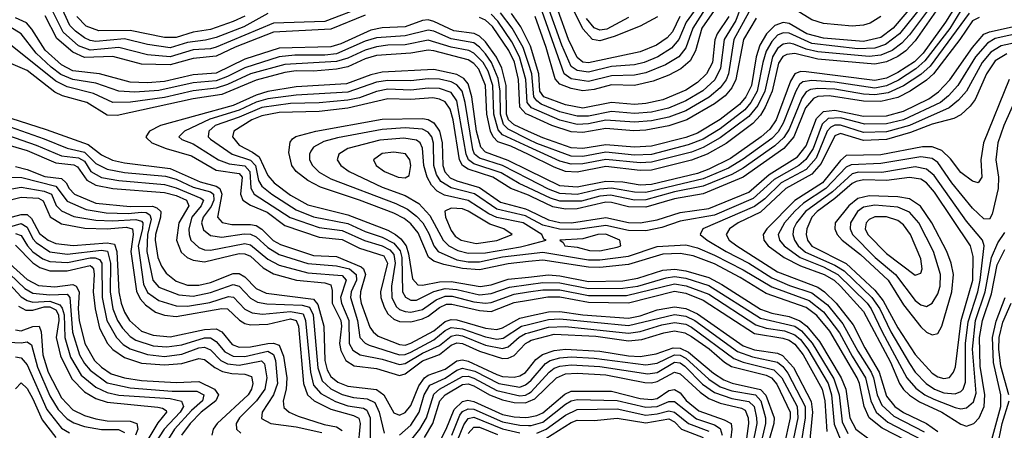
# Model space of a CAD drawing. Header units: inches. Extents: x 501365 to 657855, y 482276 to 547543.
# Tile 416 of 656: x 558224 to 561661, y 525587 to 527019. Entities that reach past the tile are written whole.
import ezdxf

# ---------------------------------------------------------------- set-up
doc = ezdxf.new("R2010")
doc.units = ezdxf.units.IN
doc.header["$MEASUREMENT"] = 0
doc.layers.add('A5552', color=7, linetype='Continuous')
doc.layers.add('A5562', color=7, linetype='Continuous')

msp = doc.modelspace()

# ---------------------------------------------------------------- linework, layer by layer
at = {"layer": 'A5552', "color": 5}
for points, elevation in [([(559430, 527066.3), (559290, 527012.5), (559110, 527007.5), (558910, 526923.7), (558890, 526917.5), (558830, 526914), (558750, 526889.5), (558670, 526896.9), (558570, 526922), (558470, 526912.3), (558430, 526928.3), (558375.5, 526975.5), (558339, 527050)], 2860), ([(559090, 527041.2), (559006.2, 526993.8), (558910, 526957.4), (558872.6, 526947.4), (558810, 526939.4), (558750, 526921.4), (558670, 526932.7), (558590, 526952.3), (558490, 526943.1), (558470, 526946.2), (558450, 526955.7), (558418.6, 526978.6), (558399.3, 526999.3), (558366.2, 527070)], 2840), ([(560000, 526629.4), (559950, 526652.4), (559930.3, 526670), (559924, 526690), (559922.2, 526790), (559907.2, 526850), (559888.7, 526888.7), (559850, 526941.8), (559830, 526961.4), (559810.8, 526970.8), (559740.4, 526980.4), (559670, 527013.3), (559650, 527018.2), (559630, 527016.4), (559570, 526994.5), (559490, 526990.6), (559450, 526982.3), (559345.3, 526934.7), (559310, 526924.2), (559130, 526919.7), (559010, 526881), (558910, 526833.1), (558830, 526827.1), (558730, 526803), (558670, 526798.4), (558610, 526800.8), (558503.2, 526830), (558410, 526840.2), (558370, 526861.7), (558312.8, 526912.8), (558266.6, 526986.6), (558247.6, 527007.6), (558210, 527025.1)], 2920), ([(559430, 527034.9), (559310, 526986), (559110, 526975.4), (558976.6, 526923.4), (558910, 526891.4), (558830, 526884.3), (558750, 526861.2), (558650, 526863.8), (558550, 526891.1), (558450, 526887.6), (558410, 526905.5), (558353.5, 526953.5), (558313, 527033)], 2880), ([(559010, 527031.8), (558970, 527012.4), (558890, 526985.2), (558830, 526975.6), (558770, 526956.8), (558730, 526957.1), (558610, 526981.3), (558500.5, 526980.5), (558456.9, 526996.9), (558423.2, 527030)], 2820), ([(560000, 526687), (559991, 526691), (559970, 526714.1), (559966, 526810), (559951.5, 526871.5), (559931.7, 526911.7), (559875.2, 526995.2), (559850, 527017.6), (559830, 527026.2)], 2880), ([(560000, 526724.6), (559995.4, 526730), (559990.6, 526810), (559969.3, 526890), (559942, 526942), (559894, 527014), (559870, 527038.2)], 2860), ([(560000, 526866), (559981.7, 526921.7), (559943.4, 526990), (559903, 527043)], 2840), ([(560000, 526941.1), (559974.1, 526994.1), (559940.8, 527040.8)], 2820), ([(560000, 526601.7), (559930, 526636.7), (559913.7, 526653.7), (559902.6, 526690), (559902, 526770), (559894.1, 526814.1), (559871.8, 526870), (559850, 526900.5), (559830, 526923.6), (559810, 526938.2), (559730, 526952.4), (559670, 526978.9), (559650, 526982.8), (559570, 526962.6), (559470, 526956.3), (559430, 526943.9), (559330, 526900.1), (559290, 526895.1), (559184.4, 526895.6), (559130, 526889.2), (559010, 526851.6), (558950, 526820.6), (558910, 526805.9), (558830, 526799.3), (558710, 526772.2), (558626.1, 526766.1), (558570, 526770), (558490, 526798.2), (558410, 526810.4), (558368.3, 526828.3), (558333.9, 526853.9), (558282.3, 526902.3), (558230, 526970.2), (558190, 526994.6)], 2940), ([(560000, 526576), (559910, 526617.3), (559894.4, 526634.4), (559879.4, 526690), (559876.4, 526790), (559859.6, 526839.6), (559842.4, 526870), (559810, 526902.8), (559791.8, 526911.8), (559730, 526922.7), (559650, 526947.5), (559570, 526931.1), (559510, 526930.7), (559470, 526924.9), (559430, 526913.2), (559370, 526884.4), (559330, 526873.3), (559150, 526862.9), (559030, 526829.7), (558950, 526792.7), (558910, 526779.8), (558830, 526771.2), (558730, 526747.6), (558611.3, 526731.3), (558550, 526730.6), (558481.9, 526761.9), (558390, 526784.7), (558350, 526804.1), (558150, 526964)], 2960), ([(560000, 526548.3), (559938.3, 526578.3), (559893.5, 526593.5), (559876.7, 526610), (559868.1, 526630), (559855.3, 526690), (559849.9, 526789.9), (559826.8, 526846.8), (559810, 526865.8), (559790, 526879.1), (559669.6, 526910.4), (559650, 526912.9), (559590, 526902.2), (559470, 526894.4), (559430, 526882.6), (559370, 526855.1), (559330, 526846.4), (559250, 526839.6), (559190, 526840.5), (559150, 526834.6), (559050, 526808.6), (558930, 526758.5), (558830, 526742.7), (558565, 526685), (558530, 526686.1), (558459.1, 526730), (558373.7, 526753.7), (558346.7, 526766.7), (558250, 526841.4), (558185.2, 526870)], 2980), ([(560000, 526493.4), (559930, 526527.9), (559850, 526556.5), (559834, 526574), (559818.5, 526630), (559802.9, 526750), (559790, 526795.2), (559774.4, 526814.4), (559750, 526828.1), (559670, 526845.3), (559490, 526835.5), (559450, 526826.8), (559365.1, 526794.9), (559190, 526784.5), (559090, 526768.7), (559050, 526755.8), (558970, 526719.7), (558715.9, 526650), (558677.8, 526630), (558664.6, 526610), (558667, 526607), (558685.2, 526590), (558735.1, 526570), (558824.6, 526544.6), (558910, 526494.6), (558990, 526482.9), (559001.2, 526470), (558995.2, 526410), (559002.7, 526390), (559030, 526371.9), (559088.2, 526348.2), (559150, 526300.9), (559270, 526260.5), (559350, 526252.2), (559410, 526221.6), (559495.7, 526195.7), (559508.4, 526170), (559483.7, 526070), (559484.7, 526050), (559496.1, 526016.1), (559510, 525993.2), (559530, 525974.7), (559550, 525965.8), (559590, 525964.8), (559630, 525975), (559650, 525984.8), (559690, 526015.3), (559713.9, 526026.1), (559732.8, 526027.2), (559830, 526004.6), (559870, 526001.1), (559950, 526032.5), (560000, 526041)], 3020), ([(560000, 526464), (559910, 526510.5), (559830, 526535.5), (559812, 526550), (559806.7, 526566.7), (559779.8, 526730), (559769.2, 526769.2), (559750, 526792.2), (559730, 526802.1), (559690, 526811.4), (559650, 526813), (559590, 526805.8), (559510, 526807.5), (559470, 526801.1), (559370, 526766.5), (559190, 526756.3), (559090, 526743.6), (559050, 526731.3), (558990, 526703.7), (558887.9, 526672.1), (558799.8, 526630), (558779.4, 526610), (558790, 526601.5), (558830, 526586.6), (558918.5, 526530), (558956, 526516), (559010, 526509), (559027.3, 526490), (559031.1, 526431.1), (559043, 526410), (559168.9, 526328.9), (559270, 526293.9), (559350, 526283.1), (559428.4, 526248.4), (559490, 526229.9), (559516.8, 526216.8), (559530, 526200.4), (559535.2, 526170), (559522.5, 526090), (559523.4, 526050), (559539, 526019), (559550, 526008.2), (559570, 526000.6), (559590, 525999.1), (559630, 526008.3), (559678.3, 526041.7), (559710, 526054.7), (559734.4, 526054.4), (559810, 526035.2), (559850, 526030.5), (559870, 526032.6), (559950, 526061.5), (560000, 526069.3)], 3040), ([(560000, 526432.9), (559967.9, 526447.9), (559905.2, 526485.2), (559810, 526516.1), (559790.7, 526530), (559783.3, 526550), (559750, 526736.6), (559730, 526764.8), (559690, 526778.9), (559650, 526780.3), (559590, 526773.1), (559510, 526776.2), (559470, 526769), (559410, 526746.7), (559370, 526738.4), (559270, 526729.2), (559170, 526726.7), (559070, 526712.7), (558990, 526678.8), (558906.6, 526650), (558884.6, 526630), (558882.7, 526610), (558890, 526602.1), (558966.4, 526550), (559030, 526528.6), (559046.9, 526510), (559058.2, 526458.2), (559070, 526438.5), (559104.5, 526410), (559190, 526355.2), (559250, 526331.9), (559370, 526307.6), (559430, 526280.6), (559490, 526260.3), (559530, 526239.4), (559552.6, 526212.6), (559558.5, 526190), (559561.1, 526070), (559570.9, 526050.9), (559590, 526040.9), (559610, 526040.8), (559669.6, 526070.4), (559710, 526081.2), (559750, 526078), (559830, 526059.2), (559870, 526063.7), (559933.7, 526086.3), (560000, 526095.7)], 3060), ([(560000, 526406.4), (559938.7, 526430), (559875.8, 526470), (559790, 526498), (559770.4, 526510), (559759.6, 526530), (559737.3, 526670), (559726.9, 526706.9), (559710, 526732), (559690, 526742.2), (559666.4, 526746.4), (559590, 526740.7), (559510, 526743.2), (559370.1, 526710.1), (559270, 526698.5), (559130, 526695.2), (559070, 526684), (559035.1, 526670), (558971.3, 526630), (558967.3, 526610), (558990, 526581.8), (559037.5, 526557.5), (559060.3, 526540.3), (559090, 526475.9), (559112.1, 526450), (559170, 526406.4), (559230, 526373.6), (559370, 526338.2), (559510, 526284.3), (559536.6, 526270), (559555, 526255), (559573.2, 526230), (559582, 526202), (559595.6, 526115.6), (559614.3, 526094.3), (559630, 526092.7), (559690, 526105), (559730, 526106.3), (559832.1, 526087.8), (559870, 526094.2), (559930, 526113.6), (560000, 526121.2)], 3080), ([(558130, 526695.1), (558316.6, 526636.6), (558463.4, 526583.4), (558510, 526547.3), (558548.7, 526528.7), (558590, 526519.6), (558750, 526500.2), (558854, 526454), (558910, 526438), (558922.9, 526430), (558930.5, 526410.5), (558914.8, 526330), (558931.5, 526311.5), (558965.1, 526305.1), (559030, 526305.1), (559050, 526301.1), (559070, 526288.9), (559109.2, 526249.2), (559134.6, 526234.6), (559250, 526197), (559330, 526192.8), (559416.4, 526156.4), (559424.9, 526150), (559431.8, 526130), (559414.3, 526070), (559412.8, 526050), (559415.9, 526030), (559447, 525947), (559458, 525930), (559475.6, 525915.6), (559550, 525886.2), (559570, 525883.8), (559590, 525890.4), (559670, 525933.2), (559710, 525966.1), (559730, 525973), (559750, 525971.7), (559850, 525942.5), (559890, 525938.3), (559910, 525944.5), (559970, 525978.4), (560000, 525984.7)], 2980), ([(558130, 526666.6), (558310, 526604), (558390, 526571.1), (558450, 526556.9), (558490, 526516.9), (558530, 526497.4), (558590, 526486.2), (558733.1, 526473.1), (558770, 526462.6), (558830, 526434.5), (558890, 526419.1), (558900.5, 526410), (558902.3, 526390), (558893.1, 526366.9), (558864.7, 526330), (558859.4, 526310), (558865.8, 526285.8), (558890, 526265.8), (558930, 526260.9), (559007.6, 526272.4), (559030, 526271.3), (559050, 526262), (559090, 526223.9), (559130, 526200.1), (559230, 526168.4), (559330, 526160.6), (559375.4, 526150), (559398.8, 526130), (559399.8, 526110), (559381.2, 526070), (559378.8, 526050), (559403.1, 525970), (559411.5, 525910), (559430, 525890.1), (559443.9, 525883.9), (559550, 525850.2), (559570, 525850.7), (559590, 525859.3), (559670, 525901.8), (559710, 525934.5), (559730, 525944.9), (559770, 525940.9), (559850, 525912.7), (559890, 525905), (559911.6, 525908.4), (559976.2, 525950), (560000, 525955.9)], 2960), ([(560000, 526175.1), (559930, 526167.7), (559830, 526146.4), (559770, 526151.2), (559705.1, 526165.1), (559670, 526176.2), (559651, 526191), (559615, 526275), (559590, 526306.8), (559566, 526326), (559530, 526344.6), (559410, 526389.9), (559274.6, 526434.6), (559230, 526458.1), (559190, 526489.4), (559174.8, 526510), (559163.9, 526556.1), (559168.6, 526591.4), (559176.3, 526603.7), (559188.5, 526611.5), (559258.2, 526630), (559490, 526671.9), (559630, 526674.6), (559650, 526670.6), (559670, 526659.1), (559690, 526630.3), (559699, 526590), (559701.6, 526510), (559708.9, 526488.9), (559727.5, 526467.5), (559750, 526456.5), (559830, 526434.1), (559902.7, 526382.7), (559990, 526359.8), (560000, 526354.9)], 3120), ([(558130, 526634.2), (558281.8, 526581.8), (558370, 526544.7), (558430, 526537.5), (558450, 526525.3), (558472.7, 526490), (558510, 526468.9), (558570, 526457.7), (558730, 526444.3), (558770, 526432.8), (558857, 526397), (558866.5, 526390), (558857.3, 526370), (558825, 526330), (558815.3, 526290), (558815.7, 526270), (558822.3, 526250), (558850, 526224.1), (558870, 526216.5), (558890, 526215.1), (559010, 526238.5), (559030, 526233.2), (559090, 526183.9), (559130, 526163.3), (559230, 526135.6), (559350, 526126.8), (559364.4, 526110), (559344.1, 526050), (559348.2, 526030), (559373.5, 525970), (559374.2, 525890), (559386.7, 525866.7), (559412.3, 525850), (559490, 525834.7), (559550, 525816.1), (559570, 525819.7), (559630, 525855.9), (559690, 525882.8), (559730, 525915), (559750, 525919.2), (559770, 525915.8), (559850, 525884.2), (559910, 525872.5), (559930, 525878.3), (559968.4, 525911.6), (559990, 525924.1), (560000, 525926.9)], 2940), ([(560000, 526329.3), (559990, 526334.6), (559890, 526358.2), (559811.7, 526411.7), (559730, 526432.6), (559694.9, 526454.9), (559679.3, 526479.3), (559669.8, 526510), (559668.4, 526588.4), (559662.5, 526610), (559650, 526627.3), (559630, 526637.6), (559570, 526641.3), (559490, 526636), (559333.4, 526606.6), (559286.4, 526593.6), (559250, 526574), (559240.1, 526559.9), (559235.5, 526550), (559236.1, 526530), (559246.2, 526510), (559270, 526487), (559310, 526464), (559537.9, 526377.9), (559578.3, 526358.3), (559610, 526333.9), (559631.1, 526310), (559652.8, 526272.8), (559669.9, 526229.9), (559685.7, 526210), (559750, 526181.9), (559790, 526174.6), (559830, 526174.4), (559910, 526191.4), (560000, 526201.9)], 3140), ([(558150, 526591.4), (558250, 526562.3), (558350, 526520.3), (558413.3, 526513.3), (558426.1, 526506.1), (558458.8, 526458.8), (558490, 526442), (558549.8, 526429.8), (558730, 526416.1), (558770, 526406.2), (558806.8, 526390), (558814.5, 526370), (558779.7, 526310), (558771.6, 526250), (558787.9, 526207.9), (558808.8, 526190), (558830, 526180.1), (558870, 526173.9), (558990, 526203.5), (559010, 526202.8), (559030, 526193.6), (559073.8, 526153.8), (559110, 526132.2), (559190.4, 526110.4), (559290, 526101.6), (559310, 526093.9), (559314.8, 526074.8), (559315.3, 526030), (559345.6, 525970), (559348.1, 525950), (559340.9, 525890), (559344.9, 525864.9), (559362.9, 525830), (559391.6, 525811.6), (559470, 525802.1), (559550, 525777.5), (559570, 525784), (559630, 525828.5), (559690, 525851), (559730, 525883.1), (559750, 525891.8), (559770, 525890), (559830, 525863.1), (559910, 525837.2), (559930, 525838.8), (559950, 525847.8), (559990, 525889.2), (560000, 525895)], 2920), ([(560000, 526298.6), (559981.4, 526310), (559889.4, 526329.4), (559861.7, 526341.7), (559790, 526388.7), (559707.5, 526407.5), (559681.2, 526421.2), (559662.1, 526442.1), (559647, 526470), (559635.4, 526510), (559630.8, 526570.8), (559621.8, 526590), (559610, 526598.7), (559565.3, 526605.3), (559481.3, 526598.7), (559369.4, 526570), (559338.7, 526550), (559333, 526530), (559345.3, 526510), (559374.2, 526490), (559490, 526435.4), (559570, 526405.6), (559618.1, 526378.1), (559656.4, 526336.4), (559702.7, 526250), (559722.1, 526230), (559754.3, 526214.3), (559790, 526204.4), (559850, 526206.1), (559972.9, 526227.1), (560000, 526234)], 3160), ([(558210, 526506.5), (558250, 526497), (558312.4, 526472.4), (558370, 526464.6), (558387, 526450), (558396.6, 526430), (558415.4, 526410), (558490, 526379), (558610, 526367.7), (558688.2, 526368.2), (558702.9, 526362.9), (558716.7, 526350), (558716, 526330), (558698.7, 526270), (558697.2, 526250), (558706, 526190), (558719, 526159), (558735.1, 526135.1), (558770, 526107), (558810, 526092.8), (558850, 526092.7), (558890, 526102.8), (558970, 526133.3), (558990, 526133.6), (559010, 526121.9), (559050, 526081.3), (559084.5, 526064.5), (559250, 526044.4), (559265.3, 526025.3), (559286.2, 525950), (559289.8, 525829.8), (559297.2, 525797.2), (559310, 525774.4), (559334.9, 525754.9), (559370, 525740.9), (559470, 525728.5), (559495, 525710), (559530, 525647.7), (559550, 525639.5), (559570, 525648.3), (559590, 525673.7), (559617.9, 525742.1), (559637.8, 525770), (559650, 525778.6), (559710, 525799.5), (559750, 525829.2), (559770, 525832.7), (559790, 525827.6), (559890, 525780.8), (559910, 525774.4), (559950, 525772), (559970, 525776.7), (559990, 525788.7), (560000, 525801.2)], 2880), ([(558190, 526470), (558231.6, 526468.4), (558350, 526438.2), (558390, 526385.8), (558456.7, 526356.6), (558525.7, 526345.7), (558603.2, 526343.2), (558650, 526347.5), (558665.9, 526345.9), (558678.2, 526338.2), (558683.6, 526323.6), (558670.2, 526270), (558668.7, 526210), (558688.8, 526110), (558710, 526085.4), (558779.3, 526059.3), (558830, 526054.8), (558890, 526066.8), (558970, 526095.5), (558990, 526089), (559030, 526047.7), (559054.1, 526034.1), (559087.6, 526027.6), (559210, 526023.6), (559235.9, 526015.9), (559248.4, 525990), (559265, 525805), (559279.7, 525759.7), (559310, 525731.2), (559350, 525711.4), (559390, 525701.3), (559436.9, 525696.9), (559464, 525684), (559479.2, 525650), (559496.2, 525576.2)], 2860), ([(558150, 526421.2), (558230, 526434.9), (558310, 526421.1), (558335, 526410), (558351.2, 526371.2), (558370, 526351.9), (558413, 526333), (558490, 526319.4), (558550, 526317.4), (558630, 526322.1), (558650, 526316), (558653.8, 526310), (558652.6, 526290), (558638.3, 526230), (558656.3, 526096.3), (558670, 526066.9), (558710, 526038.9), (558770, 526020.7), (558810, 526019.6), (558887.5, 526032.5), (558953, 526053), (558970.6, 526050.6), (559010, 526009.3), (559036.1, 525996.1), (559071.6, 525991.6), (559170, 526000.7), (559213.4, 525993.4), (559221.7, 525970), (559239.2, 525790), (559250, 525744.4), (559275.2, 525715.2), (559326.7, 525686.7), (559370, 525672.4), (559424.4, 525664.4), (559436.5, 525656.5), (559448.2, 525630), (559447.7, 525527.7)], 2840), ([(558170, 526385.3), (558230, 526400.1), (558290, 526396.6), (558306.8, 526386.8), (558331.1, 526331.1), (558370, 526306.7), (558451.8, 526291.8), (558529.2, 526289.2), (558595.5, 526295.5), (558618.1, 526290), (558620.2, 526270), (558612.2, 526210), (558631.8, 526071.8), (558645.4, 526045.4), (558663.9, 526023.9), (558698.9, 525998.9), (558730, 525988.3), (558770, 525983.1), (558930, 526011.3), (558950, 526010.5), (558991.1, 525971.1), (559010, 525959.5), (559030, 525954.8), (559090, 525956.8), (559170, 525975.9), (559189.2, 525969.2), (559198.1, 525950), (559215.5, 525750), (559229.4, 525710), (559251.7, 525690), (559310, 525659.8), (559390, 525638.6), (559408.4, 525628.4), (559412.8, 525610), (559404.3, 525524.3)], 2820), ([(558150, 526318.8), (558230, 526339.4), (558250, 526339.4), (558265.6, 526325.6), (558293.5, 526273.5), (558324, 526250), (558350, 526238.6), (558411.5, 526231.5), (558530, 526240.7), (558555.7, 526235.7), (558563.7, 526210), (558570.2, 526070.2), (558578.3, 526030), (558590, 525999.1), (558608.2, 525970), (558650, 525932.1), (558690, 525918.8), (558750, 525912.5), (558870, 525937.8), (558910, 525940.5), (558930, 525930), (558966.2, 525886.2), (558990, 525876.8), (559030, 525878.2), (559090, 525890), (559110.5, 525890.5), (559130, 525884.1), (559144.9, 525844.9), (559156.5, 525770), (559154.1, 525730), (559144, 525690), (559146.4, 525666.4), (559165.4, 525650), (559196.5, 525636.5), (559286.7, 525606.7), (559330, 525598.6), (559350, 525586.3)], 2780), ([(558170, 526290.9), (558230, 526307.8), (558250, 526295.4), (558270, 526254.5), (558281.5, 526241.5), (558330, 526209.7), (558390, 526201.5), (558510, 526215.3), (558531.1, 526211.1), (558541.6, 526170), (558540.3, 526070), (558549.9, 526009.9), (558566.2, 525970), (558583.1, 525943.1), (558610, 525913.5), (558630, 525900.6), (558690, 525881.4), (558737.8, 525877.8), (558790, 525885), (558870, 525909.3), (558890, 525909.6), (558910, 525896.9), (558940.1, 525860.1), (558970, 525845.3), (559010, 525844.2), (559090, 525862.5), (559110, 525850.9), (559117.7, 525830), (559124.3, 525750), (559110.2, 525709.8), (559071.2, 525650), (559068.3, 525628.3), (559100.9, 525610), (559190, 525599), (559278.9, 525578.9)], 2760), ([(558210, 526273.4), (558230, 526266.8), (558252.1, 526230), (558270, 526209.6), (558305, 526185), (558330, 526175), (558391.6, 526171.6), (558470, 526188.1), (558488.3, 526188.3), (558502.6, 526182.6), (558511.6, 526170), (558512.3, 526050), (558528.7, 525970), (558561.7, 525910), (558585.9, 525885.9), (558610, 525871), (558670, 525851.1), (558730, 525844.5), (558790, 525852.5), (558850, 525874.3), (558870, 525876.3), (558890, 525867.1), (558926.3, 525830), (558950, 525818.7), (558990, 525813.9), (559068.5, 525828.5), (559079, 525819), (559087.5, 525770), (559080.6, 525730), (559050.9, 525689.1), (558991.4, 525630), (558979.7, 525610), (558980.8, 525590), (558996.3, 525576.3)], 2740), ([(558210, 526232), (558270.5, 526170.5), (558295, 526155), (558330, 526143.5), (558390, 526143.4), (558470, 526161.1), (558476.7, 526156.7), (558482.4, 526150), (558484.8, 526130), (558480.3, 526070), (558487.2, 526010), (558503.3, 525943.3), (558530.5, 525890), (558550, 525868.4), (558590, 525840.9), (558650, 525821.1), (558730, 525814.6), (558790, 525819.4), (558850, 525837.5), (558870, 525833.7), (558905.6, 525805.6), (558932.1, 525792.1), (558964.6, 525784.6), (559010, 525782.9), (559034, 525774), (559038.2, 525750), (559033.6, 525730), (559021.9, 525710), (558913.8, 525610), (558899.7, 525590), (558895.1, 525570)], 2720), ([(558190, 526167.7), (558250, 526112.3), (558290, 526091.3), (558346.9, 526086.9), (558410, 526095.5), (558421.4, 526090), (558431.5, 526070), (558427.9, 526010), (558432, 525970), (558452.2, 525890), (558485.5, 525830), (558510, 525806.3), (558544, 525784), (558590, 525770), (558650, 525760.7), (558770, 525752.9), (558850, 525757.4), (558904.3, 525730), (558918.2, 525710), (558908.9, 525690), (558858.2, 525650), (558819, 525610), (558788.7, 525570)], 2680), ([(558190, 526131.1), (558241.7, 526081.7), (558270, 526065.3), (558330, 526059.3), (558390, 526062), (558399.4, 526050), (558408.5, 525928.5), (558433, 525850), (558450, 525819.6), (558470, 525796.1), (558530, 525752.8), (558610, 525735), (558756.7, 525723.3), (558842.9, 525722.9), (558867.4, 525710), (558862.3, 525690), (558824.3, 525655.7), (558765, 525590), (558714.5, 525510)], 2660), ([(558190, 526095.8), (558230, 526052), (558250, 526039.3), (558270, 526034.1), (558330, 526037.1), (558364.3, 526024.3), (558373, 526013), (558380.1, 525990), (558381.5, 525910), (558401.6, 525841.6), (558439, 525779), (558490, 525736.6), (558530, 525718.4), (558570, 525709), (558750, 525697.1), (558788.6, 525688.6), (558796.3, 525670), (558784.6, 525650), (558728.9, 525591.1), (558663.6, 525490)], 2640), ([(558220.1, 526020.1), (558245.9, 526005.9), (558270, 526005.3), (558310, 526017.3), (558330, 526017.2), (558350, 526006.8), (558359.3, 525990), (558361.2, 525970), (558351.8, 525910), (558366.7, 525846.7), (558406, 525766), (558450, 525720.6), (558490, 525697.4), (558530, 525685.1), (558706.8, 525666.8), (558723.4, 525663.4), (558735.2, 525655.2), (558737.2, 525650), (558707.1, 525612.8), (558633.2, 525490)], 2620), ([(558210, 525937.7), (558230, 525933.9), (558270, 525948.3), (558292.5, 525950), (558299.6, 525930), (558304.6, 525850), (558324, 525790), (558370, 525699.6), (558410, 525658.2), (558450, 525638), (558490, 525626.5), (558530, 525620), (558610, 525618.5), (558633, 525610), (558636.6, 525590), (558628.2, 525570)], 2580), ([(558185.6, 525894.3), (558230, 525892.2), (558250, 525895.7), (558265.3, 525885.3), (558286.5, 525806.5), (558330, 525707.2), (558358.7, 525658.7), (558390, 525626.6), (558412.8, 525612.8), (558450, 525600.2), (558509.9, 525589.9), (558569.8, 525589.8), (558590, 525579.1)], 2560), ([(558210, 525842.9), (558230, 525839.1), (558250, 525815), (558318.8, 525658.8), (558370, 525594.4), (558397.6, 525577.6)], 2540), ([(559550, 525569.2), (559590, 525604.6), (559619.1, 525650), (559636.5, 525710), (559656.4, 525743.6), (559710, 525768.6), (559750, 525796.9), (559770, 525803.4), (559812.9, 525793), (559896.7, 525750), (559970, 525737.4), (559990, 525745.2), (560000, 525753.3)], 2860), ([(558210, 525731.4), (558230, 525752.7), (558250, 525732.1), (558270, 525696.6), (558303, 525623), (558350, 525561.3)], 2520), ([(559588.2, 525550), (559620.6, 525590), (559644.1, 525630), (559670, 525712.8), (559689.8, 525730.2), (559770, 525774.6), (559790, 525775), (559810, 525768.7), (559890, 525725.4), (559970, 525706.4), (559990, 525708.7), (560000, 525714.6)], 2840), ([(559638, 525562), (559666.2, 525610), (559691.2, 525690), (559709.7, 525710), (559770, 525746.7), (559790, 525748.8), (559810, 525742.3), (559864.5, 525710), (559910, 525692.9), (559950, 525683.9), (559990, 525682.9), (560000, 525687.1)], 2820), ([(559677.7, 525522.3), (559713.6, 525590), (559740.9, 525659.1), (559770, 525686.6), (559788.3, 525691.7), (559810, 525687.4), (559910, 525641.3), (559950, 525633.1), (559990, 525631.2), (560000, 525632.9)], 2780), ([(559732.5, 525570), (559760.8, 525639.2), (559770, 525651.7), (559790, 525661.7), (559810, 525660), (559910, 525616.1), (559970, 525604.6), (560000, 525603.9)], 2760), ([(559750.9, 525549.1), (559774.4, 525605.6), (559790, 525627.9), (559810, 525631.9), (559910, 525591.7), (559970, 525578.3)], 2740), ([(559790, 525575.3), (559810, 525597.9), (559830, 525597.6), (559892.4, 525572.4)], 2720)]:
    msp.add_lwpolyline(points, dxfattribs=dict(at, elevation=elevation))
at = {"layer": 'A5552', "color": 5, "elevation": 3180}
for points in [[(559530, 526557), (559490, 526552.2), (559459.8, 526530), (559468.8, 526510), (559498.2, 526490), (559545.2, 526470), (559570, 526466.9), (559584.1, 526475.9), (559589.9, 526510), (559586.3, 526530), (559570.9, 526550.9)], [(559730, 526361.9), (559708.9, 526351.1), (559711, 526330), (559730, 526283.3), (559744.2, 526264.2), (559764.9, 526250), (559817.8, 526237.8), (559890, 526248.9), (559942.9, 526270), (559914.8, 526290), (559865.7, 526305.7), (559790, 526351.2), (559770, 526358.8)]]:
    msp.add_lwpolyline(points, close=True, dxfattribs=at)
at = {"layer": 'A5562', "color": 5}
for points, elevation in [([(561510, 527097), (561456.6, 527010), (561378, 526902), (561347.6, 526872.4), (561290, 526834.8), (561250, 526815.7), (561210, 526807.4), (560970, 526837.4), (560950, 526838.1), (560930, 526830.4), (560915.5, 526804.5), (560865.5, 526670), (560843.3, 526636.7), (560812.3, 526610), (560705.1, 526534.9), (560630, 526497.7), (560590, 526482.6), (560430, 526444.5), (560390, 526441.7), (560330, 526452.1), (560270, 526455.1), (560170, 526434.5), (560110, 526439.2), (560000, 526493.4)], 3020), ([(560450.8, 527029.2), (560390, 526996.9), (560300, 526960), (560250, 526945), (560224.4, 526950), (560190, 526987.4), (560123.4, 527123.4)], 2680), ([(561354.7, 527085.3), (561273.6, 526990), (561230, 526957.4), (561170, 526943.1), (561030, 526954.1), (560972.5, 526970), (560910, 527005.4), (560890, 527009.4), (560860.6, 526999.4), (560831.8, 526970), (560808.4, 526930), (560795.3, 526890), (560778.4, 526790), (560759.5, 526750), (560736.7, 526723.3), (560670, 526670.8), (560590, 526623.6), (560550, 526608.4), (560430, 526577.7), (560370, 526573.9), (560270, 526582.6), (560190, 526569.6), (560150, 526571.7), (560050, 526606.4), (560000, 526629.4)], 2920), ([(560744.6, 527070), (560723.8, 527016.2), (560684, 526950), (560671.2, 526850), (560650.4, 526809.6), (560608.6, 526771.4), (560550, 526736.6), (560489.5, 526710.5), (560430, 526697), (560370, 526692.1), (560290, 526699.3), (560210, 526683), (560170, 526682.7), (560110, 526698.2), (560045, 526725), (560030, 526735.6), (560019.6, 526750), (560011.8, 526830), (560000, 526866)], 2840), ([(561373.5, 527066.5), (561295.2, 526970), (561247.3, 526932.7), (561210, 526920), (561150, 526917.6), (560990, 526936.2), (560910, 526972.4), (560890, 526973.6), (560870, 526964.6), (560850, 526942.9), (560830.3, 526909.7), (560818.3, 526870), (560799.3, 526770), (560777.2, 526730), (560755.4, 526704.6), (560670, 526638.7), (560610, 526602.5), (560557.9, 526582.1), (560430, 526549), (560370, 526546.6), (560270, 526556.8), (560190, 526542.2), (560150, 526543.4), (560030, 526586.7), (560000, 526601.7)], 2940), ([(561400.1, 527059.9), (561330, 526966.2), (561303.2, 526936.8), (561270, 526911.8), (561230, 526895.6), (561189.2, 526890.8), (561010, 526906.8), (560970, 526916.5), (560926.2, 526933.8), (560910, 526937.4), (560890, 526933.8), (560870, 526918.4), (560852, 526890), (560825.5, 526770), (560800.5, 526719.5), (560770, 526681.4), (560670, 526606.4), (560610, 526572.8), (560570, 526557.5), (560430, 526521.5), (560390, 526519.4), (560270, 526531.8), (560190, 526515.9), (560150, 526515.1), (560110, 526525.5), (560000, 526576)], 2960), ([(560625.5, 527070), (560573.8, 526990), (560550, 526920.7), (560525, 526890), (560478.8, 526861.2), (560410, 526833.2), (560370, 526825.1), (560290, 526823.5), (560210, 526803.3), (560150, 526813), (560124.7, 526830), (560047.9, 527047.9)], 2760), ([(560594, 527070), (560551.2, 527010), (560525.6, 526950), (560500, 526920), (560452.5, 526890), (560404.6, 526870), (560370, 526862.2), (560290, 526856), (560210, 526836.6), (560170, 526842), (560150, 526855.4), (560116.4, 526930), (560066.6, 527070)], 2740), ([(561230, 527030.6), (561193.2, 527006.8), (561170, 526999.7), (561130, 526997), (561030, 527005.9), (560990, 527018.2), (560910, 527067.4)], 2880), ([(561510, 527050.9), (561471.5, 526988.5), (561384.6, 526875.4), (561352.4, 526847.6), (561292.2, 526807.8), (561250, 526788.1), (561210, 526780.7), (561070, 526801.3), (560990, 526807.5), (560957.7, 526802.3), (560946.5, 526793.5), (560933.6, 526770), (560890, 526658.2), (560872.4, 526627.6), (560850, 526604.7), (560750, 526532.9), (560698.4, 526501.6), (560610, 526463.7), (560410, 526416.3), (560370, 526417.2), (560290, 526430.8), (560250, 526427.3), (560170, 526409), (560110, 526412.6), (560070, 526427.9), (560000, 526464)], 3040), ([(561423.9, 527050), (561350, 526945.3), (561318.2, 526910), (561290, 526890.8), (561250, 526872.5), (561210, 526863.4), (561010, 526881.2), (560930, 526901.3), (560901.9, 526898.1), (560888.9, 526891.1), (560873, 526867), (560851.2, 526770), (560826.5, 526713.5), (560810, 526685.6), (560783.2, 526656.8), (560690, 526587.7), (560624, 526550), (560570, 526529.6), (560430, 526494.7), (560390, 526493.2), (560270, 526507.1), (560170, 526487.2), (560130, 526490), (560090, 526504.6), (560000, 526548.3)], 2980), ([(560770, 527045.4), (560717.5, 526950), (560698.7, 526830), (560690.4, 526809.6), (560670, 526781.5), (560631.2, 526748.8), (560550, 526701.5), (560490, 526678.7), (560430, 526666.3), (560370, 526661.8), (560270, 526668.5), (560210, 526655.7), (560170, 526653.3), (560110, 526668.3), (560011.3, 526711.3), (560000, 526724.6)], 2860), ([(561538.3, 527041.7), (561402.5, 526857.5), (561370, 526827.7), (561310, 526788.1), (561256.1, 526763.9), (561210, 526756.4), (561170, 526758.8), (561070, 526776.5), (561010, 526779.4), (560984.5, 526775.5), (560970, 526767), (560954.5, 526745.5), (560910, 526637.4), (560892.1, 526607.9), (560860.8, 526579.2), (560750, 526500.8), (560710, 526478.7), (560610, 526438.1), (560510, 526418), (560410, 526390.1), (560370, 526390), (560287, 526407), (560250, 526403.5), (560185.5, 526385.5), (560110, 526386.3), (560076.9, 526396.9), (560000, 526432.9)], 3060), ([(560699.3, 527030), (560658.6, 526970), (560651.3, 526948.7), (560643, 526870), (560621.4, 526830), (560590, 526799.6), (560550, 526773.6), (560470, 526739.2), (560410, 526726.8), (560370, 526723.5), (560290, 526730.7), (560190, 526710.6), (560130, 526721.9), (560053.6, 526750), (560040.4, 526770), (560036.5, 526830), (560006.9, 526926.9), (560000, 526941.1)], 2820), ([(561573.3, 527026.7), (561550, 527015.1), (561506.2, 526950), (561414.2, 526830), (561390, 526807.7), (561332.7, 526770), (561290, 526748.2), (561230, 526733.7), (561170, 526734.6), (561050, 526753.2), (561010, 526750.8), (560995.6, 526744.4), (560968, 526712), (560926.4, 526610), (560892.3, 526570), (560750, 526469.2), (560610, 526411.5), (560510, 526394), (560410, 526364.5), (560350, 526365.9), (560290, 526381.5), (560270, 526382.4), (560170, 526358.8), (560130, 526358), (560085.9, 526365.9), (560010, 526402.6), (560000, 526406.4)], 3080), ([(560795, 527025), (560750.7, 526950), (560724.6, 526810), (560710, 526781.6), (560686.6, 526753.4), (560650, 526725.3), (560553, 526670), (560490, 526649.1), (560410, 526634), (560368.2, 526631.8), (560270, 526639.9), (560190, 526625.2), (560150, 526627.5), (560081.4, 526650), (560000, 526687)], 2880), ([(560648.4, 527051.6), (560605.3, 526990), (560583.6, 526910), (560564.6, 526875.4), (560532.6, 526847.4), (560490, 526825.3), (560435.4, 526804.6), (560370, 526790), (560290, 526792.3), (560230, 526775.9), (560190, 526771.1), (560150, 526779), (560110, 526793.7), (560093.2, 526813.2), (560062.5, 526922.5), (560023.8, 527030)], 2780), ([(560528.5, 527030), (560502.8, 526977.2), (560484.5, 526955.5), (560447.4, 526930), (560390, 526907.3), (560210, 526868.7), (560190, 526870.4), (560170, 526887.7), (560139.7, 526950), (560104.1, 527050)], 2720), ([(560350, 527026.7), (560273.9, 526986.1), (560250, 526982.3), (560230, 526991.1), (560203.1, 527023.1)], 2660), ([(560000, 526354.9), (560070, 526320.5), (560110, 526311.4), (560150.1, 526309.9), (560270, 526329), (560350, 526311.9), (560390, 526310.9), (560450, 526320.9), (560530, 526345.9), (560630, 526359.9), (560770, 526417.4), (560840.9, 526479.1), (560939.8, 526540.2), (560970, 526578.5), (561005.6, 526674.4), (561030, 526698.3), (561070, 526703.1), (561170, 526682.7), (561250, 526683.4), (561310, 526699.8), (561397.5, 526742.5), (561432.3, 526767.7), (561471.2, 526808.8), (561550, 526922.3), (561590, 526968.1), (561610, 526976.9), (561710, 526999)], 3120), ([(561725.2, 526974.8), (561630, 526953.2), (561602.6, 526937.4), (561560.9, 526890), (561499, 526790), (561466.7, 526753.3), (561438.4, 526730), (561310, 526670.3), (561250, 526655.9), (561174.3, 526654.3), (561090, 526676.9), (561046.1, 526673.9), (561025.2, 526654.8), (560994.6, 526570), (560969.2, 526530.8), (560944.2, 526510), (560858.1, 526461.9), (560784.6, 526395.4), (560650, 526336.8), (560530, 526316.1), (560465.5, 526294.5), (560410, 526282), (560350, 526283.1), (560270, 526301.7), (560172.5, 526287.5), (560108.2, 526288.2), (560050, 526302.8), (560000, 526329.3)], 3140), ([(561710, 526941), (561650, 526928.1), (561614.1, 526905.9), (561583.9, 526870), (561529.9, 526770.1), (561501.6, 526738.4), (561468.6, 526711.4), (561330, 526649.8), (561250, 526627.8), (561170, 526626.1), (561090, 526651.6), (561070, 526651.2), (561055.7, 526644.3), (561043.4, 526630), (561004.4, 526535.6), (560970, 526496.1), (560882.7, 526450), (560825.6, 526394.4), (560790, 526367.2), (560608.6, 526290), (560599.8, 526270), (560624, 526250), (560690.4, 526210), (560770, 526169.7), (560850, 526118.6), (560912, 526092), (560990, 526065.7), (561043.8, 526023.8), (561098.2, 525958.2), (561150, 525862.5), (561196.5, 525790), (561205.1, 525770), (561218.1, 525710), (561233.9, 525673.9), (561275.8, 525635.8), (561381.7, 525581.7)], 3160), ([(561670, 526899.8), (561630, 526875.1), (561599.2, 526830), (561559.3, 526740.7), (561542.2, 526717.8), (561510, 526687.4), (561485.4, 526674.6), (561410, 526655.2), (561334.5, 526625.5), (561250, 526601.2), (561170, 526598.2), (561090, 526622.2), (561070, 526614), (561022.1, 526517.9), (560990, 526480), (560898.3, 526430), (560810, 526348.1), (560732, 526310), (560701.7, 526290), (560690.8, 526270), (560701.5, 526250), (560727.3, 526230), (560870, 526139.3), (561010, 526086), (561033.9, 526070), (561074.8, 526030), (561134, 525954), (561174.4, 525874.4), (561224.8, 525790), (561250, 525706.2), (561278.9, 525670), (561310, 525648.3), (561390.1, 525610), (561430, 525582.9)], 3180), ([(561678.7, 526810), (561589.2, 526590), (561580.1, 526530), (561583.5, 526470), (561570.1, 526449.9), (561550, 526455.3), (561510, 526485.8), (561474.2, 526534.2), (561443.2, 526563.2), (561410, 526575.6), (561375.5, 526575.5), (561230, 526547.2), (561110, 526545.3), (561090, 526528.3), (561027.2, 526450), (560930, 526388.4), (560832.3, 526290), (560819.5, 526270), (560821.6, 526250), (560837.7, 526230), (560892.9, 526190), (560950, 526160.9), (561033.2, 526130), (561067.4, 526110), (561090, 526090), (561170, 526001.6), (561264.2, 525824.3), (561295.6, 525750), (561309, 525729), (561330, 525708.7), (561365.8, 525685.8), (561443.6, 525650), (561510, 525607.5), (561530, 525601.1), (561555.1, 525610), (561574, 525630), (561590.8, 525670), (561593.9, 525710), (561577.5, 525810), (561574.8, 525910), (561584.9, 525970), (561617.2, 526062.8), (561636.1, 526163.9), (561663, 526217)], 3220), ([(561713.1, 526770), (561659.9, 526650), (561638.9, 526590), (561631.9, 526530), (561640.7, 526470), (561640, 526430), (561619.4, 526340.6), (561610, 526322.7), (561590, 526324), (561550, 526361.3), (561478.7, 526450), (561430, 526520.7), (561410, 526534.6), (561370, 526541), (561230, 526517.1), (561126.7, 526513.3), (561110, 526504.4), (561038.9, 526430), (560960.8, 526379.2), (560930, 526350.6), (560894, 526310), (560872.1, 526270), (560876.6, 526250), (560893.3, 526230), (560949, 526189), (561030, 526156.5), (561080.4, 526130), (561182.6, 526030), (561196.8, 526010), (561234.6, 525930), (561321.3, 525770), (561353.1, 525733.1), (561384.2, 525710), (561414.9, 525694.9), (561490, 525666.4), (561510, 525661.5), (561530, 525664.5), (561553.6, 525686.4), (561563.6, 525716.4), (561550.1, 525870), (561560.8, 525970), (561594.3, 526070), (561616.4, 526190), (561639.4, 526240.6), (561662.8, 526277.2)], 3240), ([(560000, 526234), (560062.4, 526250), (560053.9, 526253.9), (560046.9, 526270), (560000, 526298.6)], 3160), ([(560000, 526201.9), (560050, 526207.8), (560210, 526181.8), (560250, 526181.1), (560350, 526193.8), (560450, 526228.2), (560550, 526233.7), (560590, 526223.7), (560650, 526197.3), (560750, 526146.5), (560850, 526086.8), (560979.8, 526039.8), (561030, 525999.9), (561086.7, 525926.7), (561130, 525845.5), (561177.4, 525770), (561195.2, 525690), (561213.6, 525650), (561255.2, 525615.2), (561373.8, 525553.8)], 3140), ([(561359.7, 525530), (561234.6, 525594.6), (561190.2, 525630), (561171.9, 525670), (561156.3, 525750), (561148.4, 525770), (561052.4, 525932.4), (561006.7, 525986.7), (560970, 526014.8), (560830, 526064.1), (560739.5, 526119.5), (560650, 526167), (560574.9, 526194.9), (560530, 526203.8), (560470, 526201), (560350, 526164.6), (560250, 526154.3), (560210, 526155.2), (560050, 526180.4), (560000, 526175.1)], 3120), ([(560000, 526121.2), (560070, 526128.9), (560110, 526125.6), (560210, 526105.5), (560330, 526108.3), (560382.4, 526117.6), (560470, 526145.5), (560510.9, 526149.1), (560550, 526143.5), (560630, 526119.5), (560675.3, 526095.3), (560810, 526009.1), (560850, 525995.2), (560910, 525984.1), (560948.1, 525968.1), (560971.6, 525950), (561016.3, 525896.3), (561091.9, 525770), (561108.1, 525730), (561122.5, 525630), (561143.3, 525590), (561192.9, 525552.9)], 3080), ([(560000, 526095.7), (560050, 526102.8), (560110, 526101.3), (560210, 526081.1), (560330, 526082.8), (560382, 526090), (560481.3, 526118.7), (560510, 526122.9), (560550, 526117.3), (560630, 526091.6), (560810, 525977.7), (560930, 525949.7), (560953.5, 525933.5), (560990.2, 525890.2), (561066.7, 525766.7), (561085.2, 525710), (561096, 525616), (561115, 525575)], 3060), ([(560000, 526069.3), (560050, 526077.1), (560110, 526076.8), (560210, 526057.2), (560342.7, 526057.3), (560510, 526097.6), (560551.2, 526091.2), (560630, 526061.7), (560794.2, 525954.2), (560830, 525943.1), (560893.9, 525933.9), (560930, 525920.2), (560950, 525902.9), (560975.7, 525870), (561046.4, 525750), (561058.2, 525710), (561068, 525608), (561091.3, 525551.3)], 3040), ([(560000, 526041), (560067.5, 526052.5), (560110, 526051.9), (560210, 526034), (560350, 526031), (560510, 526071.6), (560550, 526064.5), (560610, 526040.5), (560790, 525924.9), (560888.2, 525908.2), (560910, 525900.6), (560930, 525886.8), (560959.7, 525850), (561025.6, 525730), (561035.2, 525690), (561042.4, 525582.4)], 3020), ([(561610.7, 525529.3), (561649.2, 525670), (561648.8, 525710), (561623.5, 525823.5), (561620.6, 525910), (561633, 525967), (561664.4, 526050)], 3180), ([(561677.8, 525710), (561649, 525810), (561642.7, 525870), (561643.5, 525910), (561656.1, 525963.9), (561685.1, 526030)], 3160), ([(560000, 525984.7), (560070, 525999.4), (560110, 526001.1), (560190, 525989.6), (560350, 525977.7), (560390, 525986.1), (560450, 526006.5), (560510, 526016.9), (560550, 526011.1), (560590, 525993), (560750, 525881.8), (560790, 525867.2), (560870, 525855.6), (560887.5, 525847.5), (560925.3, 525805.3), (560986.7, 525686.7), (560991.6, 525650), (560980.8, 525530)], 2980), ([(560000, 525955.9), (560070, 525973.2), (560110, 525975.5), (560350, 525951.8), (560510, 525990.8), (560550, 525985.2), (560581.5, 525970), (560730, 525861), (560782.5, 525842.5), (560870, 525823.8), (560888.7, 525808.7), (560905.7, 525785.7), (560966.2, 525670), (560966.1, 525630), (560949.6, 525530)], 2960), ([(560000, 525926.9), (560070, 525946.3), (560130, 525948.6), (560350, 525925.8), (560390, 525931.3), (560465.7, 525954.3), (560510, 525962.9), (560550, 525956.7), (560570, 525946.9), (560716.9, 525836.9), (560750, 525824.4), (560857.4, 525797.4), (560884.4, 525770), (560938.3, 525670), (560941.2, 525630), (560920.3, 525530)], 2940), ([(560000, 525895), (560010, 525900.8), (560090, 525921.8), (560235.2, 525915.2), (560350, 525899.1), (560396.4, 525903.6), (560473.1, 525926.9), (560510, 525933.1), (560546.2, 525926.2), (560570, 525914.3), (560630.8, 525870.8), (560684.3, 525824.3), (560709.5, 525809.5), (560830, 525779.2), (560848.6, 525770), (560867.4, 525747.4), (560914.3, 525650), (560914.5, 525630), (560892.4, 525530)], 2920), ([(560000, 525801.2), (560026.1, 525833.9), (560048.8, 525851.2), (560090, 525864.5), (560129.8, 525870.2), (560250, 525862.7), (560350, 525846.3), (560390, 525844.2), (560446.6, 525853.4), (560505.9, 525874.1), (560530, 525873.4), (560559.5, 525859.5), (560646.1, 525786.1), (560682.4, 525762.4), (560711.2, 525751.2), (560810, 525729), (560829.2, 525709.2), (560858.1, 525630), (560856.7, 525610), (560839.8, 525550)], 2880), ([(560000, 525753.3), (560010, 525761.3), (560059.8, 525820.2), (560076.7, 525830), (560110, 525839.4), (560150, 525843.4), (560230, 525838), (560410, 525814.7), (560450, 525821.2), (560510, 525850), (560530, 525848.5), (560550, 525838.8), (560630, 525764.6), (560670, 525738.6), (560710, 525724.5), (560792.9, 525710), (560811.8, 525690), (560827.8, 525630), (560827.7, 525610), (560808.9, 525530)], 2860), ([(560000, 525714.6), (560010, 525720.5), (560072.3, 525790), (560090, 525803), (560110, 525810.5), (560150, 525815.2), (560250, 525809.1), (560416.6, 525783.4), (560450, 525788.1), (560510, 525824.4), (560530, 525821.9), (560546.8, 525810), (560608, 525748), (560650, 525718.5), (560710, 525697.7), (560770, 525687.6), (560788.3, 525670), (560796.4, 525630), (560797.3, 525610), (560781.7, 525530)], 2840), ([(560000, 525687.1), (560023.1, 525696.9), (560098.4, 525770), (560130, 525784), (560170, 525786.4), (560270, 525780.7), (560407, 525753), (560430, 525752.1), (560450, 525756.3), (560510, 525789.6), (560530, 525784.2), (560599.8, 525719.8), (560630, 525697.8), (560670, 525681.4), (560744, 525664), (560756.4, 525656.4), (560767.9, 525630), (560768.8, 525610), (560741.8, 525410)], 2820), ([(560000, 525632.9), (560030, 525638.3), (560050, 525648), (560127.2, 525712.8), (560150, 525723.5), (560290, 525722.9), (560390, 525697.7), (560430, 525693.8), (560450, 525697.4), (560490, 525725.2), (560510, 525729.2), (560530, 525717.4), (560550.9, 525690.9), (560594.9, 525654.9), (560683.6, 525623.6), (560708.3, 525610), (560710.2, 525590), (560696.4, 525470)], 2780), ([(560000, 525603.9), (560010, 525603.7), (560050, 525615), (560130, 525677.8), (560150, 525689.3), (560170, 525694.3), (560310, 525690.9), (560410, 525666.9), (560450, 525670.2), (560490, 525687), (560510, 525686.7), (560586.8, 525626.8), (560650, 525606), (560670, 525593.3), (560676.7, 525570)], 2760), ([(561636.2, 525523.8), (561653.8, 525610), (561678, 525690)], 3160), ([(560030, 525577), (560062.3, 525590), (560130, 525639.8), (560170, 525659.3), (560310, 525661), (560410, 525639.9), (560450, 525643.8), (560490, 525654.7), (560510, 525650.3), (560558.8, 525610), (560630, 525583.6)], 2740), ([(560061.5, 525558.5), (560150, 525614.1), (560170, 525621.4), (560230, 525620.5), (560310, 525629.4), (560410, 525613.2), (560490, 525626.2), (560510, 525616.6), (560534.2, 525590), (560610, 525561)], 2720)]:
    msp.add_lwpolyline(points, dxfattribs=dict(at, elevation=elevation))
for points, elevation in [([(561350, 526505.3), (561233.5, 526486.5), (561152.5, 526487.5), (561130, 526481.4), (561061.3, 526418.7), (560967, 526350), (560936.1, 526310), (560926, 526290), (560922.9, 526270), (560928.8, 526250), (560941.9, 526230), (560968, 526208), (561070, 526162.8), (561102.7, 526142.7), (561198.9, 526050), (561226.8, 526010), (561265.6, 525930), (561330, 525819.9), (561350.6, 525790), (561388.6, 525750), (561417.7, 525730), (561450, 525717.4), (561490, 525713.9), (561510, 525722.3), (561517.7, 525730), (561526, 525754), (561526, 525890), (561535.5, 525964.5), (561568.9, 526070), (561577.1, 526110), (561590.6, 526230), (561585.2, 526250), (561530, 526316.5), (561416.1, 526476.1), (561390, 526498.2)], 3260), ([(561330, 526468.7), (561250, 526458.6), (561170, 526460.4), (561144.8, 526455.2), (561130, 526447.8), (561070, 526395.6), (561008.3, 526350), (560989.8, 526330), (560972.1, 526290), (560970, 526270), (560974.4, 526250), (560990, 526229.3), (561110, 526168.9), (561210, 526075.5), (561238.6, 526038.6), (561290, 525944.1), (561350, 525851.6), (561410, 525786.3), (561430, 525773), (561450, 525766.8), (561470, 525770.5), (561484.5, 525790), (561491.4, 525808.6), (561510.8, 525970), (561551.2, 526110), (561552.9, 526192.9), (561543.3, 526230), (561417.9, 526417.9), (561390, 526449.5), (561370, 526462.6)], 3280), ([(561190, 526404.2), (561150, 526395.1), (561118.8, 526370), (561071.4, 526310), (561069.8, 526290), (561078.2, 526270), (561095.2, 526250), (561159.4, 526199.4), (561256.2, 526110), (561310, 526024.6), (561370, 525947.3), (561390, 525929.2), (561410, 525919.9), (561430, 525924), (561443.5, 525950), (561478.5, 526070), (561484.2, 526130), (561475.9, 526170), (561460.7, 526210), (561408, 526310), (561368.4, 526368.4), (561330, 526394.4), (561290, 526401.2)], 3320), ([(561210, 526371.9), (561170, 526365.6), (561149, 526350), (561124.4, 526310), (561123.4, 526290), (561131.6, 526270), (561211, 526190), (561282.2, 526130), (561350, 526038.9), (561370, 526024.1), (561390, 526018.4), (561410, 526030.7), (561430, 526063), (561437.9, 526090), (561438.7, 526130), (561414.4, 526210), (561362.8, 526310), (561330, 526348), (561290, 526364.6)], 3340), ([(561250, 526331), (561210, 526330.9), (561190, 526321.7), (561179.2, 526310), (561176.1, 526290), (561184.8, 526270), (561250, 526203.7), (561350, 526128.4), (561370, 526134.9), (561374.2, 526150), (561370, 526185.1), (561333.9, 526270), (561310, 526304), (561290, 526318.4)], 3360), ([(560270, 526270.5), (560242.6, 526270), (560190, 526254.8), (560110.4, 526250), (560121.6, 526241.6), (560127.3, 526230), (560170, 526225), (560213.5, 526213.5), (560250, 526212.2), (560310, 526225.5), (560322.9, 526230), (560319.5, 526250)], 3160)]:
    msp.add_lwpolyline(points, close=True, dxfattribs=dict(at, elevation=elevation))

doc.saveas('drawing.dxf')
